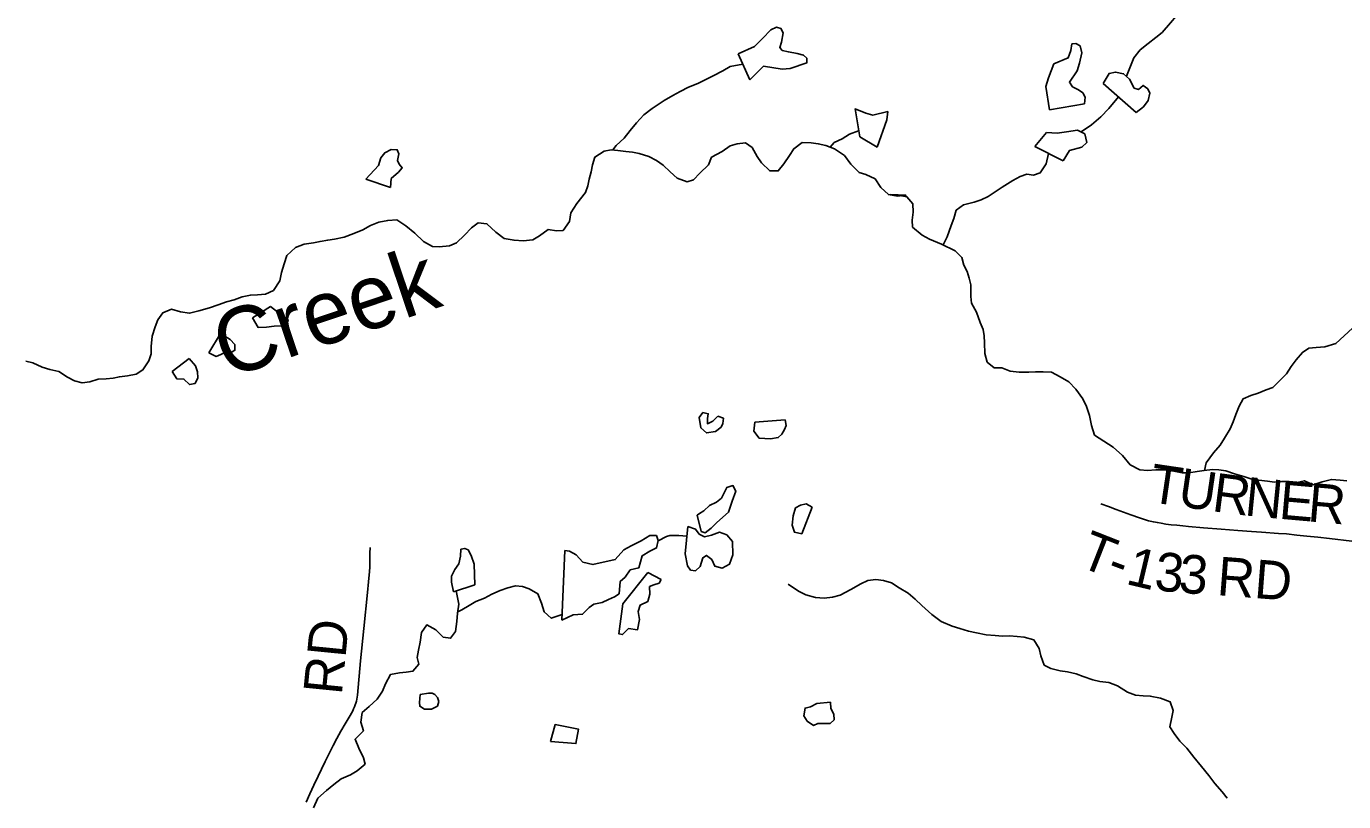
# Model space of a CAD drawing. Extents: x 1451455 to 1749751, y 218250 to 574981.
# Drawn here: x 1568423 to 1578654, y 426262 to 432281 of the extents above; entities that cross this region are included whole.
import ezdxf

# ---------------------------------------------------------------- set-up
doc = ezdxf.new("R2010")
doc.units = 0
for name, color, linetype in [('GM_X_Minor_Lake', 7, 'Continuous'), ('GM_X_Minor_River', 7, 'Continuous'), ('GM_X_Minor_River_Text', 7, 'Continuous'), ('GM_X_Township_Road', 7, 'Continuous'), ('GM_X_Township_Road_Text', 7, 'Continuous')]:
    doc.layers.add(name, color=color, linetype=linetype)

msp = doc.modelspace()

# ---------------------------------------------------------------- linework, layer by layer
at = {"layer": 'GM_X_Minor_Lake'}
for points in [[(1574043, 431865), (1574147, 431971), (1574293, 431948), (1574355, 431953), (1574484, 431997), (1574485, 432033), (1574459, 432058), (1574409, 432070), (1574341, 432082), (1574294, 432093), (1574274, 432117), (1574289, 432159), (1574300, 432231), (1574283, 432263), (1574249, 432274), (1574206, 432254), (1574139, 432187), (1574079, 432124), (1573950, 432067)], [(1573950, 432067), (1574043, 431865)], [(1576641, 431678), (1576646, 431730), (1576628, 431765), (1576595, 431789), (1576549, 431810), (1576524, 431847), (1576583, 431936), (1576603, 431995), (1576620, 432075), (1576607, 432129), (1576573, 432148), (1576543, 432145), (1576534, 432093), (1576515, 432037), (1576404, 431989), (1576362, 431880), (1576340, 431814), (1576369, 431633)], [(1577043, 431611), (1577100, 431656), (1577135, 431706), (1577148, 431761), (1577132, 431796), (1577097, 431822), (1577060, 431791), (1577028, 431802), (1576991, 431872), (1576944, 431913), (1576882, 431926), (1576832, 431915), (1576786, 431838)], [(1576786, 431838), (1577043, 431611)], [(1576369, 431633), (1576641, 431678)], [(1575030, 431343), (1575106, 431556), (1575113, 431619), (1574997, 431592), (1574943, 431608), (1574859, 431640), (1574895, 431423)], [(1576476, 431237), (1576524, 431316), (1576621, 431342), (1576660, 431380), (1576643, 431446), (1576587, 431475), (1576501, 431461), (1576430, 431452), (1576346, 431457), (1576256, 431347)], [(1574895, 431423), (1575030, 431343)], [(1571251, 431029), (1571257, 431099), (1571312, 431148), (1571342, 431182), (1571317, 431210), (1571305, 431239), (1571316, 431291), (1571303, 431323), (1571257, 431326), (1571206, 431299), (1571177, 431261), (1571158, 431201), (1571060, 431095)], [(1576256, 431347), (1576476, 431237)], [(1571060, 431095), (1571251, 431029)], [(1570180, 430017), (1570224, 429942), (1570287, 429945), (1570347, 429954), (1570409, 429955), (1570458, 429996), (1570318, 430105)], [(1570318, 430105), (1570180, 430017)], [(1569840, 429745), (1569897, 429718), (1569932, 429733), (1569976, 429753), (1570014, 429750), (1570043, 429766), (1570041, 429810), (1570006, 429850), (1569931, 429896)], [(1569931, 429896), (1569840, 429745)], [(1569556, 429602), (1569591, 429545), (1569647, 429542), (1569689, 429500), (1569733, 429509), (1569754, 429552), (1569753, 429600), (1569736, 429645), (1569688, 429702)], [(1569688, 429702), (1569556, 429602)], [(1573792, 429254), (1573754, 429215), (1573713, 429196), (1573714, 429236), (1573719, 429274), (1573677, 429282), (1573648, 429245), (1573660, 429165), (1573704, 429124), (1573776, 429136), (1573819, 429170), (1573831, 429198), (1573836, 429240)], [(1573836, 429240), (1573792, 429254)], [(1574080, 429209), (1574073, 429139), (1574114, 429084), (1574202, 429079), (1574263, 429088), (1574291, 429115), (1574310, 429151), (1574325, 429183), (1574315, 429227)], [(1574315, 429227), (1574080, 429209)], [(1573664, 428358), (1573696, 428349), (1573742, 428384), (1573785, 428429), (1573877, 428510), (1573905, 428596), (1573932, 428673), (1573911, 428716), (1573862, 428700), (1573821, 428617), (1573784, 428586), (1573728, 428561), (1573685, 428519), (1573650, 428498), (1573632, 428486)], [(1573632, 428486), (1573664, 428358)], [(1574526, 428548), (1574480, 428573), (1574436, 428564), (1574397, 428543), (1574378, 428481), (1574371, 428409), (1574388, 428353), (1574446, 428340)], [(1574446, 428340), (1574526, 428548)], [(1573540, 428186), (1573557, 428093), (1573582, 428059), (1573620, 428054), (1573655, 428087), (1573676, 428155), (1573706, 428173), (1573746, 428142), (1573769, 428091), (1573827, 428074), (1573884, 428105), (1573911, 428179), (1573907, 428281), (1573862, 428334), (1573806, 428353), (1573743, 428330), (1573689, 428317), (1573649, 428338), (1573620, 428378), (1573560, 428399)], [(1573560, 428399), (1573540, 428186)], [(1572582, 427672), (1572669, 427712), (1572743, 427717), (1572794, 427770), (1572831, 427796), (1572895, 427807), (1572944, 427832), (1572992, 427853), (1573027, 427876), (1573035, 427972), (1573074, 428006), (1573113, 428061), (1573179, 428076), (1573205, 428171), (1573264, 428206), (1573318, 428232), (1573329, 428289), (1573316, 428328), (1573264, 428327), (1573197, 428288), (1573120, 428249), (1573063, 428216), (1572996, 428141), (1572823, 428102), (1572745, 428120), (1572692, 428179), (1572642, 428206), (1572606, 428212)], [(1571907, 427946), (1571900, 428105), (1571877, 428173), (1571854, 428216), (1571828, 428228), (1571798, 428221), (1571795, 428169), (1571782, 428109), (1571751, 428065), (1571726, 428012), (1571725, 427966), (1571739, 427891)], [(1572606, 428212), (1572582, 427672)], [(1573249, 428041), (1573056, 427798), (1573025, 427564), (1573053, 427559), (1573080, 427585), (1573100, 427607), (1573170, 427597), (1573184, 427675), (1573175, 427739), (1573190, 427787), (1573249, 427816), (1573266, 427872), (1573263, 427932), (1573297, 427946), (1573337, 427959), (1573354, 427987)], [(1573354, 427987), (1573249, 428041)], [(1571739, 427891), (1571907, 427946)], [(1571482, 427093), (1571475, 427033), (1571478, 427003), (1571514, 426980), (1571570, 426979), (1571617, 427004), (1571626, 427040), (1571616, 427070), (1571596, 427093), (1571575, 427103), (1571545, 427104)], [(1571545, 427104), (1571482, 427093)], [(1574562, 427024), (1574513, 426999), (1574471, 426988), (1574462, 426928), (1574487, 426887), (1574537, 426854), (1574571, 426870), (1574629, 426869), (1574665, 426868), (1574696, 426897), (1574693, 426940), (1574672, 426986), (1574668, 427034)], [(1574668, 427034), (1574562, 427024)], [(1572493, 426730), (1572691, 426713), (1572711, 426825), (1572531, 426860)], [(1572531, 426860), (1572493, 426730)]]:
    msp.add_lwpolyline(points, dxfattribs=at)
at = {"layer": 'GM_X_Minor_River'}
for points in [[(1576967, 431893), (1577023, 432036), (1577074, 432099), (1577135, 432148), (1577194, 432195), (1577245, 432234), (1577310, 432309), (1577353, 432360), (1577409, 432427), (1577468, 432506), (1577504, 432566), (1577543, 432645), (1577574, 432703), (1577622, 432766), (1577675, 432833), (1577728, 432896), (1577748, 432972), (1577762, 433080), (1577771, 433134), (1577778, 433188), (1577783, 433248), (1577788, 433318), (1577795, 433386)], [(1572979, 431321), (1573004, 431355), (1573066, 431414), (1573113, 431473), (1573162, 431532), (1573219, 431595), (1573282, 431644), (1573376, 431706), (1573443, 431743), (1573501, 431776), (1573566, 431809), (1573637, 431838), (1573704, 431871), (1573756, 431896), (1573831, 431935), (1573890, 431970), (1573987, 431987)], [(1576615, 431461), (1576696, 431515), (1576769, 431578), (1576831, 431643), (1576905, 431733)], [(1574666, 431342), (1574698, 431379), (1574760, 431408), (1574817, 431443), (1574887, 431469)], [(1572641, 430766), (1572652, 430832), (1572699, 430906), (1572765, 430991), (1572784, 431042), (1572795, 431094), (1572810, 431152), (1572819, 431206), (1572838, 431266), (1572911, 431312), (1572966, 431321), (1573016, 431318), (1573078, 431309), (1573130, 431304), (1573182, 431295), (1573258, 431270), (1573317, 431239), (1573369, 431204), (1573424, 431151), (1573477, 431102), (1573555, 431075), (1573605, 431090), (1573654, 431141), (1573722, 431206), (1573745, 431265), (1573828, 431310), (1573889, 431353), (1573943, 431370), (1574008, 431377), (1574059, 431340), (1574100, 431271), (1574133, 431220), (1574196, 431159), (1574262, 431158), (1574306, 431213), (1574349, 431277), (1574384, 431330), (1574449, 431379), (1574519, 431376), (1574573, 431369), (1574631, 431356), (1574699, 431329), (1574778, 431277), (1574827, 431210), (1574892, 431145), (1574944, 431130), (1575014, 431097), (1575058, 431030), (1575118, 430975), (1575188, 430963), (1575254, 430970), (1575138, 430976), (1575194, 430969), (1575262, 430958), (1575307, 430903), (1575310, 430837), (1575303, 430777), (1575306, 430723), (1575381, 430660), (1575438, 430629), (1575530, 430591), (1575637, 430537), (1575688, 430486), (1575705, 430428), (1575729, 430377), (1575746, 430327), (1575757, 430273), (1575759, 430184), (1575764, 430132), (1575801, 430062), (1575832, 429981), (1575853, 429928), (1575862, 429878), (1575865, 429824), (1575867, 429742), (1575884, 429674), (1575940, 429629), (1576000, 429629), (1576065, 429604), (1576133, 429595), (1576210, 429596), (1576260, 429599), (1576320, 429600), (1576384, 429595), (1576452, 429561), (1576519, 429520), (1576574, 429463), (1576627, 429390), (1576656, 429329), (1576679, 429261), (1576696, 429183), (1576720, 429108), (1576790, 429061), (1576863, 429013), (1576936, 428950), (1576997, 428877), (1577072, 428838), (1577131, 428832), (1577195, 428837), (1577265, 428838), (1577335, 428827)], [(1575543, 430584), (1575575, 430648), (1575605, 430734), (1575626, 430789), (1575645, 430853), (1575702, 430894), (1575783, 430915), (1575839, 430934), (1575894, 430961), (1575946, 430996), (1576001, 431033), (1576084, 431084), (1576141, 431115), (1576194, 431132), (1576246, 431125), (1576298, 431144), (1576344, 431213), (1576361, 431294)], [(1568418, 429682), (1568474, 429669), (1568546, 429634), (1568606, 429617), (1568674, 429602), (1568743, 429558), (1568797, 429529), (1568855, 429514), (1568917, 429521), (1568981, 429542), (1569042, 429545), (1569096, 429550), (1569146, 429561), (1569207, 429568), (1569275, 429581), (1569328, 429614), (1569373, 429683), (1569392, 429739), (1569393, 429795), (1569401, 429875), (1569422, 429947), (1569445, 430002), (1569482, 430058), (1569549, 430085), (1569621, 430065), (1569691, 430054), (1569763, 430073), (1569846, 430095), (1569913, 430118), (1569977, 430141), (1570038, 430158), (1570100, 430181), (1570163, 430194), (1570217, 430197), (1570281, 430202), (1570342, 430229), (1570392, 430306), (1570405, 430370), (1570424, 430438), (1570447, 430501), (1570513, 430564), (1570581, 430589), (1570652, 430600), (1570704, 430611), (1570764, 430622), (1570817, 430629), (1570891, 430643), (1570966, 430672), (1571035, 430701), (1571095, 430734), (1571160, 430761), (1571229, 430774), (1571299, 430780), (1571370, 430733), (1571441, 430674), (1571506, 430610), (1571576, 430573), (1571630, 430568), (1571710, 430577), (1571763, 430600), (1571826, 430661), (1571879, 430716), (1571932, 430755), (1572000, 430748), (1572069, 430683), (1572135, 430633), (1572211, 430620), (1572281, 430615), (1572357, 430623), (1572408, 430654), (1572475, 430703), (1572541, 430694), (1572591, 430697), (1572641, 430766)], [(1577574, 428833), (1577585, 428892), (1577643, 428970), (1577694, 429029), (1577729, 429084), (1577772, 429155), (1577797, 429211), (1577816, 429267), (1577842, 429332), (1577873, 429388), (1577934, 429415), (1577990, 429434), (1578051, 429459), (1578103, 429478), (1578160, 429533), (1578211, 429582), (1578247, 429640), (1578284, 429693), (1578333, 429750), (1578384, 429783), (1578440, 429788), (1578508, 429793), (1578593, 429820), (1578723, 429939)], [(1577335, 428827), (1577399, 428816), (1577451, 428815), (1577515, 428824), (1577570, 428833), (1577634, 428840), (1577684, 428839), (1577740, 428830), (1577806, 428806), (1577878, 428785), (1577942, 428766), (1577996, 428757), (1578062, 428750), (1578116, 428743), (1578170, 428748), (1578226, 428747), (1578280, 428736), (1578349, 428753), (1578418, 428721), (1578487, 428744), (1578559, 428763), (1578626, 428758), (1578678, 428753)], [(1573329, 428288), (1573394, 428321), (1573421, 428327), (1573491, 428327), (1573553, 428324)], [(1574340, 427951), (1574421, 427895), (1574477, 427868), (1574553, 427847), (1574619, 427842), (1574683, 427849), (1574744, 427864), (1574827, 427908), (1574904, 427953), (1574958, 427978), (1575021, 427987), (1575081, 427978), (1575143, 427961), (1575202, 427922), (1575272, 427881), (1575327, 427834), (1575378, 427785), (1575455, 427715), (1575529, 427660), (1575614, 427625), (1575674, 427605), (1575740, 427586), (1575802, 427573), (1575878, 427558), (1575948, 427551), (1576004, 427548), (1576059, 427549), (1576117, 427544), (1576173, 427539), (1576247, 427518), (1576288, 427451), (1576301, 427395), (1576327, 427322), (1576379, 427295), (1576453, 427278), (1576509, 427269), (1576577, 427254), (1576631, 427233), (1576707, 427209), (1576761, 427196), (1576829, 427187), (1576898, 427160), (1576976, 427113), (1577036, 427088), (1577096, 427083), (1577152, 427082), (1577232, 427066), (1577306, 427037), (1577330, 426970), (1577320, 426917), (1577304, 426843), (1577337, 426792), (1577382, 426731), (1577436, 426678), (1577489, 426607), (1577550, 426536), (1577607, 426465), (1577654, 426402), (1577711, 426339), (1577748, 426288)], [(1570654, 426215), (1570687, 426288), (1570755, 426349), (1570812, 426396), (1570868, 426438), (1570939, 426470), (1570992, 426502), (1571053, 426553), (1571042, 426603), (1571005, 426678), (1570976, 426746), (1571040, 426813), (1571021, 426880), (1571030, 426953), (1571085, 427001), (1571148, 427058), (1571189, 427121), (1571212, 427177), (1571250, 427248), (1571322, 427263), (1571373, 427268), (1571425, 427275), (1571470, 427329), (1571459, 427381), (1571468, 427439), (1571481, 427499), (1571492, 427574), (1571533, 427634), (1571603, 427595), (1571660, 427540), (1571718, 427531), (1571757, 427584), (1571765, 427660), (1571772, 427724), (1571781, 427796), (1571760, 427898)], [(1571773, 427736), (1571804, 427751), (1571861, 427784), (1571914, 427816), (1571981, 427843), (1572037, 427872), (1572102, 427901), (1572161, 427922), (1572223, 427937), (1572275, 427932), (1572329, 427913), (1572394, 427876), (1572423, 427803), (1572444, 427735), (1572499, 427686), (1572584, 427716)]]:
    msp.add_lwpolyline(points, dxfattribs=at)
at = {"layer": 'GM_X_Township_Road'}
for points in [[(1576767, 428573), (1576828, 428553), (1576888, 428531), (1576944, 428510), (1577001, 428488), (1577067, 428465), (1577137, 428443), (1577176, 428434), (1577207, 428428), (1577237, 428423), (1577274, 428417), (1577313, 428412), (1577358, 428408), (1577405, 428402), (1577448, 428399), (1577565, 428389), (1577703, 428377), (1577833, 428368), (1577938, 428360), (1578017, 428354), (1578148, 428344), (1578209, 428340), (1578289, 428331), (1578368, 428323), (1578454, 428314), (1578545, 428305), (1578717, 428285)], [(1570596, 426258), (1570625, 426322), (1570656, 426389), (1570690, 426460), (1570714, 426513), (1570744, 426575), (1570774, 426637), (1570805, 426697), (1570835, 426752), (1570866, 426808), (1570899, 426866), (1570938, 426932), (1570947, 426948), (1570958, 426968), (1570964, 426982), (1570971, 426998), (1570977, 427013), (1570982, 427027), (1570986, 427042), (1570989, 427058), (1570992, 427074), (1570994, 427090), (1571018, 427355), (1571043, 427606), (1571072, 427887), (1571079, 427968), (1571087, 428050), (1571090, 428082), (1571090, 428150), (1571090, 428190), (1571093, 428235)]]:
    msp.add_lwpolyline(points, dxfattribs=at)

# ---------------------------------------------------------------- texts
at = {"layer": 'GM_X_Minor_River_Text'}
msp.add_text('Creek', height=500, rotation=18.6117, dxfattribs=at).set_placement((1569979, 429544))
at = {"layer": 'GM_X_Township_Road_Text'}
for s, rotation, p in [('T', 351.6217, (1577135, 428590)), ('U', 351.6524, (1577358, 428557)), ('R', 352.6234, (1577624, 428518)), ('N', 354.3347, (1577878, 428485)), ('E', 355.0046, (1578145, 428459)), ('R', 355.0017, (1578368, 428439)), ('T', 338.536, (1576585, 428094)), ('1', 346.6558, (1576953, 427954)), ('3', 354.5238, (1577177, 427904)), ('3', 355.3872, (1577366, 427886)), ('-', 339.445, (1576799, 428010)), ('RD', 355.566, (1577664, 427866)), ('RD', 84.3323, (1570872, 427085))]:
    msp.add_text(s, height=300, rotation=rotation, dxfattribs=at).set_placement(p)

doc.saveas('drawing.dxf')
